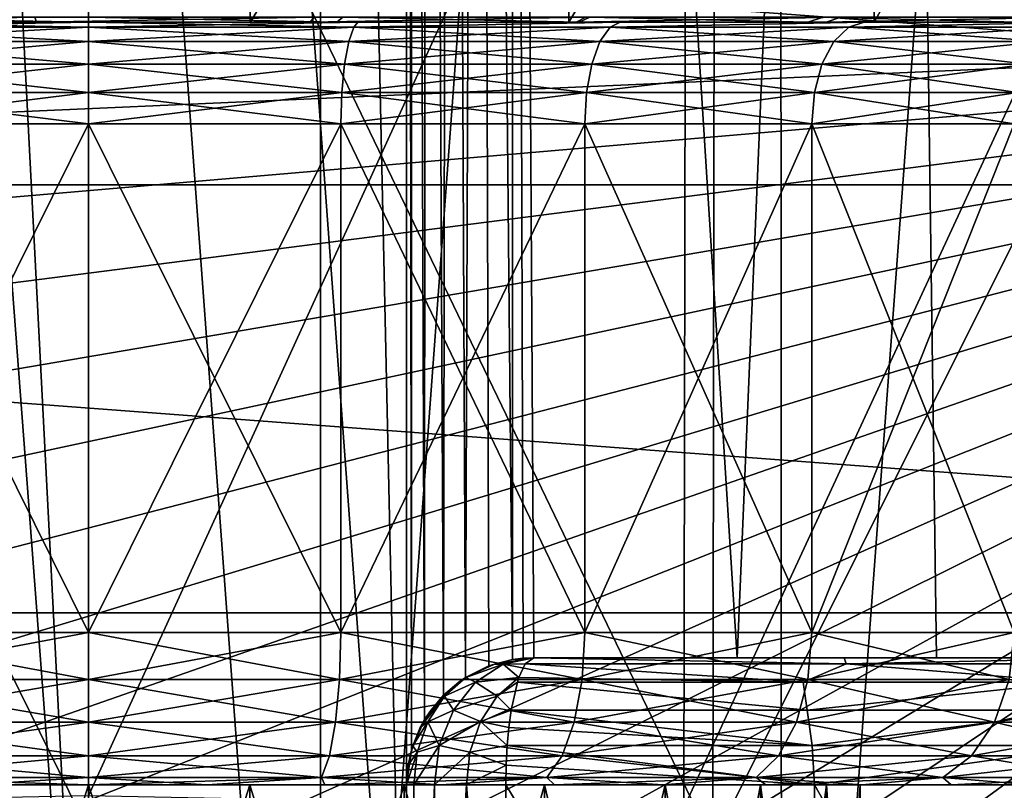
# Model space of a CAD drawing. Header units: metres. Extents: x -109 to 109, y -63 to 140.
# Tile 191 of 480: x -0.27 to 3.6, y -26.02 to -22.99. Entities that reach past the tile are written whole.
import ezdxf

# ---------------------------------------------------------------- set-up
doc = ezdxf.new("R2010")
doc.units = ezdxf.units.M
doc.layers.add('solid_502308_SW0001', color=7, linetype='CONTINUOUS')

msp = doc.modelspace()

# ---------------------------------------------------------------- linework, layer by layer
at = {"layer": 'solid_502308_SW0001'}
for points in [[(0.913497, -30.31617, -15.986616), (-0.908882, -5.683489, -16.41674), (-0.913269, -30.316187, -15.98662)], [(0.913497, -30.31617, -15.986616), (0.90927, -5.683518, -16.416733), (-0.908882, -5.683489, -16.41674)], [(0.913497, -30.31617, -15.986616), (2.712836, -5.951638, -16.346155), (0.90927, -5.683518, -16.416733)], [(2.72464, -30.045698, -15.924301), (2.712836, -5.951638, -16.346155), (0.913497, -30.31617, -15.986616)], [(2.72464, -30.045698, -15.924301), (4.47329, -6.488606, -16.208912), (2.712836, -5.951638, -16.346155)], [(4.489939, -29.50491, -15.803983), (4.47329, -6.488606, -16.208912), (2.72464, -30.045698, -15.924301)], [(-0.877511, -11, 14.274777), (-1.25, -11.5, 14.240496), (0, -28, 14.307987)], [(-0.877511, -11, 14.274777), (0, -28, 14.307987), (0, -11, 14.307994)], [(1.25, -28, 14.240496), (0.877511, -11, 14.274777), (0, -11, 14.307994)], [(1.25, -28, 14.240496), (0, -11, 14.307994), (0, -28, 14.307987)], [(1.25, -11.5, 14.240496), (0.877511, -11, 14.274777), (1.25, -28, 14.240496)], [(-1.25, -11.5, 14.240496), (-1.25, -28, 14.240496), (0, -28, 14.307987)], [(1.25, -11.5, 13.05314), (1.25, -28, 14.240496), (1.25, -26, 13.05314)], [(1.25, -11.5, 13.05314), (1.25, -11.5, 14.240496), (1.25, -28, 14.240496)], [(1.269027, -25.863382, 12.916589), (1.25, -11.5, 13.05314), (1.25, -26, 13.05314)], [(1.269449, -11.5, 12.915045), (1.25, -11.5, 13.05314), (1.269027, -25.863382, 12.916589)], [(1.269449, -11.5, 12.915045), (1.269027, -25.863382, 12.916589), (1.321162, -25.742905, 12.796062)], [(1.326579, -11.5, 12.787217), (1.269449, -11.5, 12.915045), (1.321162, -25.742905, 12.796062)], [(1.326579, -11.5, 12.787217), (1.321162, -25.742905, 12.796062), (1.395685, -25.647209, 12.700349)], [(1.416913, -11.5, 12.680242), (1.326579, -11.5, 12.787217), (1.395685, -25.647209, 12.700349)], [(1.416913, -11.5, 12.680242), (1.395685, -25.647209, 12.700349), (1.482122, -25.577814, 12.630946)], [(1.533365, -11.5, 12.602508), (1.416913, -11.5, 12.680242), (1.482122, -25.577814, 12.630946)], [(1.533365, -11.5, 12.602508), (1.482122, -25.577814, 12.630946), (1.573829, -25.532064, 12.585212)], [(1.533365, -11.5, 12.602508), (1.573829, -25.532064, 12.585212), (1.666667, -25.506994, 12.560133)], [(1.666667, -11.5, 12.560133), (1.533365, -11.5, 12.602508), (1.666667, -25.506994, 12.560133)], [(1.708164, -25.501753, 12.553029), (1.666667, -11.5, 12.560133), (1.666667, -25.506994, 12.560133)], [(2.550195, -25.5, 12.369358), (3.140136, -11.5, 12.194185), (1.666667, -11.5, 12.560133)], [(1.75, -25.5, 12.545684), (1.666667, -11.5, 12.560133), (1.708164, -25.501753, 12.553029)], [(2.550195, -25.5, 12.369358), (1.666667, -11.5, 12.560133), (1.75, -25.5, 12.545684)], [(3.332989, -25.5, 12.12821), (3.140136, -11.5, 12.194185), (2.550195, -25.5, 12.369358)], [(4.093741, -25.5, 11.82365), (4.541224, -11.5, 11.609393), (3.140136, -11.5, 12.194185)], [(4.093741, -25.5, 11.82365), (3.140136, -11.5, 12.194185), (3.332989, -25.5, 12.12821)], [(-2.340444, -26.089899, 14.841404), (-2.349062, -20.890835, 14.841285), (0, -20.852825, 14.9)], [(0, -26.042328, 14.9), (-2.340444, -26.089899, 14.841404), (0, -20.852825, 14.9)], [(0, -26.042328, 14.9), (0, -20.852825, 14.9), (2.349062, -20.890835, 14.841285)], [(2.340444, -26.089899, 14.841404), (0, -26.042328, 14.9), (2.349062, -20.890835, 14.841285)], [(2.340444, -26.089899, 14.841404), (2.349062, -20.890835, 14.841285), (4.694423, -21.004921, 14.665416)], [(-0.634888, -23, -4.949906), (-0.634888, -21, -4.949906), (0.634888, -21, -4.949906)], [(-0.634888, -23, -4.949906), (0.634888, -21, -4.949906), (0.634888, -23, -4.949906)], [(0.634888, -23, -4.949906), (0.634888, -21, -4.949906), (1.88746, -21, -4.740541)], [(0.634888, -23, -4.949906), (1.88746, -21, -4.740541), (1.88746, -23, -4.740541)], [(1.88746, -23, -4.740541), (1.88746, -21, -4.740541), (3.088161, -21, -4.32759)], [(1.88746, -23, -4.740541), (3.088161, -21, -4.32759), (3.088161, -23, -4.32759)], [(4.67771, -26.232668, 14.665833), (2.340444, -26.089899, 14.841404), (4.694423, -21.004921, 14.665416)], [(3.088161, -23, -4.32759), (3.088161, -21, -4.32759), (4.204094, -21, -3.722568)], [(3.088161, -23, -4.32759), (4.204094, -21, -3.722568), (4.204094, -23, -3.722568)], [(0, -26.182215, 16.700001), (0, -21.133303, 16.700001), (-2.462407, -21.172741, 16.6378)], [(2.453991, -26.231136, 16.637909), (2.462407, -21.172741, 16.6378), (0, -21.133303, 16.700001)], [(0, -26.182215, 16.700001), (2.453991, -26.231136, 16.637909), (0, -21.133303, 16.700001)], [(-2.453991, -26.231136, 16.637909), (0, -26.182215, 16.700001), (-2.462407, -21.172741, 16.6378)], [(2.453991, -26.231136, 16.637909), (4.92065, -21.291054, 16.451567), (2.462407, -21.172741, 16.6378)], [(2.453991, -26.231136, 16.637909), (4.904308, -26.377903, 16.451956), (4.92065, -21.291054, 16.451567)], [(11.712649, -23.640354, -27.35), (-11.712649, -23.640354, -27.35), (-12.422418, -21.831844, -27.35)], [(12.422418, -21.831844, -27.35), (11.712649, -23.640354, -27.35), (-12.422418, -21.831844, -27.35)], [(-1.273364, -23, 8.46095), (-1.301265, -22.980423, 8.581373), (-0.210805, -22.980423, 8.719917)], [(-0.204534, -23, 8.596444), (-1.273364, -23, 8.46095), (-0.210805, -22.980423, 8.719917)], [(0, -23, -3.2), (0, -22.980423, -3.323607), (-1.094641, -22.980423, -3.22331)], [(-1.064379, -23, -3.103191), (0, -23, -3.2), (-1.094641, -22.980423, -3.22331)], [(-0.204534, -23, 8.596444), (-0.210805, -22.980423, 8.719917), (0.886675, -22.980423, 8.65799)], [(0.870904, -23, 8.535352), (-0.204534, -23, 8.596444), (0.886675, -22.980423, 8.65799)], [(0.975557, -23, -3.118776), (0, -22.980423, -3.323607), (0, -23, -3.2)], [(0.975557, -23, -3.118776), (0.99911, -22.980423, -3.24017), (0, -22.980423, -3.323607)], [(0.870904, -23, 8.535352), (0.886675, -22.980423, 8.65799), (1.954628, -22.980423, 8.397655)], [(1.917315, -23, 8.279766), (0.870904, -23, 8.535352), (1.954628, -22.980423, 8.397655)], [(0.975557, -23, -3.118776), (1.928691, -23, -2.875842), (0.99911, -22.980423, -3.24017)], [(1.928691, -23, -2.875842), (1.970541, -22.980423, -2.992171), (0.99911, -22.980423, -3.24017)], [(1.917315, -23, 8.279766), (1.954628, -22.980423, 8.397655), (2.957489, -22.980423, 7.94758)], [(2.900006, -23, 7.838089), (1.917315, -23, 8.279766), (2.957489, -22.980423, 7.94758)], [(1.928691, -23, -2.875842), (2.827529, -23, -2.478322), (1.970541, -22.980423, -2.992171)], [(2.827529, -23, -2.478322), (2.887381, -22.980423, -2.58648), (1.970541, -22.980423, -2.992171)], [(2.827529, -23, -2.478322), (3.648358, -23, -1.936748), (2.887381, -22.980423, -2.58648)], [(3.648358, -23, -1.936748), (3.724232, -22.980423, -2.034336), (2.887381, -22.980423, -2.58648)], [(2.900006, -23, 7.838089), (2.957489, -22.980423, 7.94758), (3.861863, -22.980423, 7.322754)], [(3.78598, -23, 7.225069), (2.900006, -23, 7.838089), (3.861863, -22.980423, 7.322754)], [(0.634888, -23, -4.949906), (7.699325, -23, -5.032798), (-7.699325, -23, -5.032798)], [(-7.313793, -23.663118, -5.032798), (-7.699325, -23, -5.032798), (7.699325, -23, -5.032798)], [(-0.634888, -23, -4.949906), (0.634888, -23, -4.949906), (-7.699325, -23, -5.032798)], [(-7.313793, -23.663118, -5.032798), (7.699325, -23, -5.032798), (-6.819819, -24.249203, -5.032798)], [(-6.819819, -24.249203, -5.032798), (7.699325, -23, -5.032798), (-6.278761, -24.792599, -5.032798)], [(-6.278761, -24.792599, -5.032798), (7.699325, -23, -5.032798), (-5.69488, -25.289087, -5.032798)], [(-5.69488, -25.289087, -5.032798), (7.699325, -23, -5.032798), (-5.07163, -25.735672, -5.032798)], [(-5.07163, -25.735672, -5.032798), (7.699325, -23, -5.032798), (-4.413719, -26.129055, -5.032798)], [(-4.413719, -26.129055, -5.032798), (7.699325, -23, -5.032798), (-3.725477, -26.466574, -5.032798)], [(-3.725477, -26.466574, -5.032798), (7.699325, -23, -5.032798), (-3.011492, -26.746048, -5.032798)], [(-3.011492, -26.746048, -5.032798), (7.699325, -23, -5.032798), (-2.277098, -26.965326, -5.032798)], [(-2.277098, -26.965326, -5.032798), (7.699325, -23, -5.032798), (-1.526686, -27.12314, -5.032798)], [(-1.526686, -27.12314, -5.032798), (7.699325, -23, -5.032798), (-0.766115, -27.218218, -5.032798)], [(-0.204534, -23, 8.596444), (-1.058475, -23, 8.402594), (-1.273364, -23, 8.46095)], [(-1.064379, -23, -3.103191), (-1.058485, -23, -3.002592), (0, -23, -3.1)], [(-1.064379, -23, -3.103191), (0, -23, -3.1), (0, -23, -3.2)], [(-1.058485, -23, -3.002592), (-1.0431, -23.019461, -2.880094), (0, -23.019461, -2.976752)], [(0, -23, -3.1), (-1.058485, -23, -3.002592), (0, -23.019461, -2.976752)], [(-1.058475, -23, 8.402594), (0, -23, 8.5), (-1.0431, -23.019461, 8.280094)], [(-0.204534, -23, 8.596444), (0, -23, 8.5), (-1.058475, -23, 8.402594)], [(0, -23, 8.5), (0, -23.019461, 8.376752), (-1.0431, -23.019461, 8.280094)], [(-1.0431, -23.019461, 8.280094), (0, -23.019461, 8.376752), (-1.022582, -23.076246, 8.170333)], [(-1.0431, -23.019461, -2.880094), (-1.022582, -23.076246, -2.770333), (0, -23.076246, -2.865089)], [(0, -23.019461, -2.976752), (-1.0431, -23.019461, -2.880094), (0, -23.076246, -2.865089)], [(0, -23.019461, 8.376752), (0, -23.076246, 8.265089), (-1.022582, -23.076246, 8.170333)], [(-0.766115, -27.218218, -5.032798), (7.699325, -23, -5.032798), (0, -27.25, -5.032798)], [(0.870904, -23, 8.535352), (0, -23, 8.5), (-0.204534, -23, 8.596444)], [(0.766115, -27.218218, -5.032798), (0, -27.25, -5.032798), (7.699325, -23, -5.032798)], [(1.058485, -23, 8.402593), (0, -23.019461, 8.376752), (0, -23, 8.5)], [(1.058485, -23, 8.402593), (1.0431, -23.019461, 8.280094), (0, -23.019461, 8.376752)], [(1.0431, -23.019461, -2.880094), (0, -23, -3.1), (0, -23.019461, -2.976752)], [(0.870904, -23, 8.535352), (1.058485, -23, 8.402593), (0, -23, 8.5)], [(1.058475, -23, -3.002594), (0, -23, -3.1), (1.0431, -23.019461, -2.880094)], [(0, -23, -3.2), (0, -23, -3.1), (1.058475, -23, -3.002594)], [(0.975557, -23, -3.118776), (0, -23, -3.2), (1.058475, -23, -3.002594)], [(1.0431, -23.019461, 8.280094), (0, -23.076246, 8.265089), (0, -23.019461, 8.376752)], [(1.0431, -23.019461, 8.280094), (1.022582, -23.076246, 8.170333), (0, -23.076246, 8.265089)], [(1.022582, -23.076246, -2.770333), (0, -23.019461, -2.976752), (0, -23.076246, -2.865089)], [(1.0431, -23.019461, -2.880094), (0, -23.019461, -2.976752), (1.022582, -23.076246, -2.770333)], [(0.634888, -23, -4.949906), (1.88746, -23, -4.740541), (7.699325, -23, -5.032798)], [(1.526686, -27.12314, -5.032798), (0.766115, -27.218218, -5.032798), (7.699325, -23, -5.032798)], [(1.917315, -23, 8.279766), (1.058485, -23, 8.402593), (0.870904, -23, 8.535352)], [(0.975557, -23, -3.118776), (1.058475, -23, -3.002594), (1.928691, -23, -2.875842)], [(1.0431, -23.019461, -2.880094), (1.022582, -23.076246, -2.770333), (2.010342, -23.076246, -2.489291)], [(2.050679, -23.019461, 7.993413), (2.010342, -23.076246, 7.889291), (1.022582, -23.076246, 8.170333)], [(1.0431, -23.019461, 8.280094), (2.050679, -23.019461, 7.993413), (1.022582, -23.076246, 8.170333)], [(2.089462, -23, -2.71053), (1.0431, -23.019461, -2.880094), (2.050679, -23.019461, -2.593413)], [(2.089462, -23, -2.71053), (1.058475, -23, -3.002594), (1.0431, -23.019461, -2.880094)], [(2.089468, -23, 8.110527), (2.050679, -23.019461, 7.993413), (1.0431, -23.019461, 8.280094)], [(1.058485, -23, 8.402593), (2.089468, -23, 8.110527), (1.0431, -23.019461, 8.280094)], [(2.050679, -23.019461, -2.593413), (1.0431, -23.019461, -2.880094), (2.010342, -23.076246, -2.489291)], [(1.928691, -23, -2.875842), (1.058475, -23, -3.002594), (2.089462, -23, -2.71053)], [(1.917315, -23, 8.279766), (2.089468, -23, 8.110527), (1.058485, -23, 8.402593)], [(2.277098, -26.965326, -5.032798), (1.526686, -27.12314, -5.032798), (7.699325, -23, -5.032798)], [(1.88746, -23, -4.740541), (3.088161, -23, -4.32759), (7.699325, -23, -5.032798)], [(2.900006, -23, 7.838089), (2.089468, -23, 8.110527), (1.917315, -23, 8.279766)], [(1.928691, -23, -2.875842), (2.089462, -23, -2.71053), (2.827529, -23, -2.478322)], [(2.050679, -23.019461, -2.593413), (2.010342, -23.076246, -2.489291), (2.929642, -23.076246, -2.031534)], [(2.988425, -23.019461, 7.526472), (2.929642, -23.076246, 7.431534), (2.010342, -23.076246, 7.889291)], [(2.050679, -23.019461, 7.993413), (2.988425, -23.019461, 7.526472), (2.010342, -23.076246, 7.889291)], [(3.048656, -23, -2.234125), (2.050679, -23.019461, -2.593413), (2.988425, -23.019461, -2.126472)], [(3.048656, -23, -2.234125), (2.089462, -23, -2.71053), (2.050679, -23.019461, -2.593413)], [(3.04866, -23, 7.634123), (2.988425, -23.019461, 7.526472), (2.050679, -23.019461, 7.993413)], [(2.089468, -23, 8.110527), (3.04866, -23, 7.634123), (2.050679, -23.019461, 7.993413)], [(2.988425, -23.019461, -2.126472), (2.050679, -23.019461, -2.593413), (2.929642, -23.076246, -2.031534)], [(2.827529, -23, -2.478322), (2.089462, -23, -2.71053), (3.048656, -23, -2.234125)], [(2.900006, -23, 7.838089), (3.04866, -23, 7.634123), (2.089468, -23, 8.110527)], [(3.011492, -26.746048, -5.032798), (2.277098, -26.965326, -5.032798), (7.699325, -23, -5.032798)], [(2.827529, -23, -2.478322), (3.048656, -23, -2.234125), (3.648358, -23, -1.936748)], [(3.78598, -23, 7.225069), (3.04866, -23, 7.634123), (2.900006, -23, 7.838089)], [(2.988425, -23.019461, -2.126472), (2.929642, -23.076246, -2.031534), (3.749177, -23.076246, -1.412651)], [(3.824403, -23.019461, 6.89517), (3.749177, -23.076246, 6.812651), (2.929642, -23.076246, 7.431534)], [(2.988425, -23.019461, 7.526472), (3.824403, -23.019461, 6.89517), (2.929642, -23.076246, 7.431534)], [(3.904075, -23, -1.589311), (2.988425, -23.019461, -2.126472), (3.824403, -23.019461, -1.49517)], [(3.904075, -23, -1.589311), (3.048656, -23, -2.234125), (2.988425, -23.019461, -2.126472)], [(3.904079, -23, 6.989307), (3.824403, -23.019461, 6.89517), (2.988425, -23.019461, 7.526472)], [(3.04866, -23, 7.634123), (3.904079, -23, 6.989307), (2.988425, -23.019461, 7.526472)], [(3.824403, -23.019461, -1.49517), (2.988425, -23.019461, -2.126472), (3.749177, -23.076246, -1.412651)], [(3.725477, -26.466574, -5.032798), (3.011492, -26.746048, -5.032798), (7.699325, -23, -5.032798)], [(3.648358, -23, -1.936748), (3.048656, -23, -2.234125), (3.904075, -23, -1.589311)], [(3.78598, -23, 7.225069), (3.904079, -23, 6.989307), (3.04866, -23, 7.634123)], [(3.088161, -23, -4.32759), (4.204094, -23, -3.722568), (7.699325, -23, -5.032798)], [(-1.022582, -23.076246, 8.170333), (0, -23.076246, 8.265089), (-1.006298, -23.164783, 8.08322)], [(-1.022582, -23.076246, -2.770333), (-1.006298, -23.164783, -2.68322), (0, -23.164783, -2.776467)], [(0, -23.076246, -2.865089), (-1.022582, -23.076246, -2.770333), (0, -23.164783, -2.776467)], [(0, -23.076246, 8.265089), (0, -23.164783, 8.176467), (-1.006298, -23.164783, 8.08322)], [(1.022582, -23.076246, 8.170333), (0, -23.164783, 8.176467), (0, -23.076246, 8.265089)], [(1.022582, -23.076246, 8.170333), (1.006298, -23.164783, 8.08322), (0, -23.164783, 8.176467)], [(1.006298, -23.164783, -2.68322), (0, -23.076246, -2.865089), (0, -23.164783, -2.776467)], [(1.022582, -23.076246, -2.770333), (0, -23.076246, -2.865089), (1.006298, -23.164783, -2.68322)], [(1.022582, -23.076246, -2.770333), (1.006298, -23.164783, -2.68322), (1.978328, -23.164783, -2.406653)], [(2.010342, -23.076246, 7.889291), (1.978328, -23.164783, 7.806653), (1.006298, -23.164783, 8.08322)], [(1.022582, -23.076246, 8.170333), (2.010342, -23.076246, 7.889291), (1.006298, -23.164783, 8.08322)], [(2.010342, -23.076246, -2.489291), (1.022582, -23.076246, -2.770333), (1.978328, -23.164783, -2.406653)], [(2.010342, -23.076246, -2.489291), (1.978328, -23.164783, -2.406653), (2.882988, -23.164783, -1.956186)], [(2.929642, -23.076246, 7.431534), (2.882988, -23.164783, 7.356186), (1.978328, -23.164783, 7.806653)], [(2.010342, -23.076246, 7.889291), (2.929642, -23.076246, 7.431534), (1.978328, -23.164783, 7.806653)], [(2.929642, -23.076246, -2.031534), (2.010342, -23.076246, -2.489291), (2.882988, -23.164783, -1.956186)], [(2.929642, -23.076246, -2.031534), (2.882988, -23.164783, -1.956186), (3.689472, -23.164783, -1.347158)], [(3.749177, -23.076246, 6.812651), (3.689472, -23.164783, 6.747158), (2.882988, -23.164783, 7.356186)], [(2.929642, -23.076246, 7.431534), (3.749177, -23.076246, 6.812651), (2.882988, -23.164783, 7.356186)], [(3.749177, -23.076246, -1.412651), (2.929642, -23.076246, -2.031534), (3.689472, -23.164783, -1.347158)], [(-1.006298, -23.164783, 8.08322), (0, -23.164783, 8.176467), (-0.995845, -23.276394, 8.027299)], [(-1.006298, -23.164783, -2.68322), (-0.995845, -23.276394, -2.627299), (0, -23.276394, -2.719577)], [(0, -23.164783, -2.776467), (-1.006298, -23.164783, -2.68322), (0, -23.276394, -2.719577)], [(0, -23.164783, 8.176467), (0, -23.276394, 8.119577), (-0.995845, -23.276394, 8.027299)], [(1.006298, -23.164783, 8.08322), (0, -23.276394, 8.119577), (0, -23.164783, 8.176467)], [(1.006298, -23.164783, 8.08322), (0.995845, -23.276394, 8.027299), (0, -23.276394, 8.119577)], [(0.995845, -23.276394, -2.627299), (0, -23.164783, -2.776467), (0, -23.276394, -2.719577)], [(1.006298, -23.164783, -2.68322), (0, -23.164783, -2.776467), (0.995845, -23.276394, -2.627299)], [(1.006298, -23.164783, -2.68322), (0.995845, -23.276394, -2.627299), (1.957777, -23.276394, -2.353606)], [(1.978328, -23.164783, 7.806653), (1.957777, -23.276394, 7.753605), (0.995845, -23.276394, 8.027299)], [(1.006298, -23.164783, 8.08322), (1.978328, -23.164783, 7.806653), (0.995845, -23.276394, 8.027299)], [(1.978328, -23.164783, -2.406653), (1.006298, -23.164783, -2.68322), (1.957777, -23.276394, -2.353606)], [(1.978328, -23.164783, -2.406653), (1.957777, -23.276394, -2.353606), (2.85304, -23.276394, -1.907818)], [(2.882988, -23.164783, 7.356186), (2.85304, -23.276394, 7.307817), (1.957777, -23.276394, 7.753605)], [(1.978328, -23.164783, 7.806653), (2.882988, -23.164783, 7.356186), (1.957777, -23.276394, 7.753605)], [(2.882988, -23.164783, -1.956186), (1.978328, -23.164783, -2.406653), (2.85304, -23.276394, -1.907818)], [(2.882988, -23.164783, -1.956186), (2.85304, -23.276394, -1.907818), (3.651146, -23.276394, -1.305116)], [(3.689472, -23.164783, 6.747158), (3.651146, -23.276394, 6.705116), (2.85304, -23.276394, 7.307817)], [(2.882988, -23.164783, 7.356186), (3.689472, -23.164783, 6.747158), (2.85304, -23.276394, 7.307817)], [(3.689472, -23.164783, -1.347158), (2.882988, -23.164783, -1.956186), (3.651146, -23.276394, -1.305116)], [(-0.995845, -23.276394, -2.627299), (-0.992248, -23.4, -2.608055), (0, -23.4, -2.7)], [(0, -23.276394, -2.719577), (-0.995845, -23.276394, -2.627299), (0, -23.4, -2.7)], [(-0.995845, -23.276394, 8.027299), (0, -23.276394, 8.119577), (-0.992248, -23.4, 8.008055)], [(0, -23.276394, 8.119577), (0, -23.4, 8.1), (-0.992248, -23.4, 8.008055)], [(0, -23.276394, -2.719577), (0, -23.4, -2.7), (0.992248, -23.4, -2.608055)], [(0.995845, -23.276394, 8.027299), (0.992248, -23.4, 8.008055), (0, -23.4, 8.1)], [(0.995845, -23.276394, 8.027299), (0, -23.4, 8.1), (0, -23.276394, 8.119577)], [(0.995845, -23.276394, -2.627299), (0, -23.276394, -2.719577), (0.992248, -23.4, -2.608055)], [(0.995845, -23.276394, -2.627299), (0.992248, -23.4, -2.608055), (1.950707, -23.4, -2.335349)], [(1.957777, -23.276394, 7.753605), (1.950707, -23.4, 7.735349), (0.992248, -23.4, 8.008055)], [(0.995845, -23.276394, 8.027299), (1.957777, -23.276394, 7.753605), (0.992248, -23.4, 8.008055)], [(1.957777, -23.276394, -2.353606), (0.995845, -23.276394, -2.627299), (1.950707, -23.4, -2.335349)], [(1.957777, -23.276394, -2.353606), (1.950707, -23.4, -2.335349), (2.842735, -23.4, -1.891172)], [(2.85304, -23.276394, 7.307817), (2.842735, -23.4, 7.291172), (1.950707, -23.4, 7.735349)], [(1.957777, -23.276394, 7.753605), (2.85304, -23.276394, 7.307817), (1.950707, -23.4, 7.735349)], [(2.85304, -23.276394, -1.907818), (1.957777, -23.276394, -2.353606), (2.842735, -23.4, -1.891172)], [(2.85304, -23.276394, -1.907818), (2.842735, -23.4, -1.891172), (3.637957, -23.4, -1.290648)], [(3.651146, -23.276394, 6.705116), (3.637957, -23.4, 6.690648), (2.842735, -23.4, 7.291172)], [(2.85304, -23.276394, 7.307817), (3.651146, -23.276394, 6.705116), (2.842735, -23.4, 7.291172)], [(3.651146, -23.276394, -1.305116), (2.85304, -23.276394, -1.907818), (3.637957, -23.4, -1.290648)], [(-0.992248, -23.4, -2.608055), (0, -25.4, -2.7), (0, -23.4, -2.7)], [(-0.992248, -23.4, -2.608055), (-0.992247, -25.4, -2.608055), (0, -25.4, -2.7)], [(-0.992248, -23.4, 8.008055), (0, -23.4, 8.1), (-0.992247, -25.4, 8.008055)], [(0, -23.4, 8.1), (0, -25.4, 8.1), (-0.992247, -25.4, 8.008055)], [(0.992247, -25.4, -2.608055), (0, -23.4, -2.7), (0, -25.4, -2.7)], [(0.992248, -23.4, -2.608055), (0, -23.4, -2.7), (0.992247, -25.4, -2.608055)], [(0.992248, -23.4, 8.008055), (0, -25.4, 8.1), (0, -23.4, 8.1)], [(0.992248, -23.4, 8.008055), (0.992247, -25.4, 8.008055), (0, -25.4, 8.1)], [(1.950707, -23.4, 7.735349), (1.950705, -25.4, 7.73535), (0.992247, -25.4, 8.008055)], [(0.992248, -23.4, 8.008055), (1.950707, -23.4, 7.735349), (0.992247, -25.4, 8.008055)], [(0.992248, -23.4, -2.608055), (0.992247, -25.4, -2.608055), (1.950705, -25.4, -2.33535)], [(1.950707, -23.4, -2.335349), (0.992248, -23.4, -2.608055), (1.950705, -25.4, -2.33535)], [(2.842735, -23.4, 7.291172), (2.842734, -25.4, 7.291173), (1.950705, -25.4, 7.73535)], [(1.950707, -23.4, 7.735349), (2.842735, -23.4, 7.291172), (1.950705, -25.4, 7.73535)], [(1.950707, -23.4, -2.335349), (1.950705, -25.4, -2.33535), (2.842734, -25.4, -1.891173)], [(2.842735, -23.4, -1.891172), (1.950707, -23.4, -2.335349), (2.842734, -25.4, -1.891173)], [(3.637957, -23.4, 6.690648), (3.637956, -25.4, 6.690648), (2.842734, -25.4, 7.291173)], [(2.842735, -23.4, 7.291172), (3.637957, -23.4, 6.690648), (2.842734, -25.4, 7.291173)], [(2.842735, -23.4, -1.891172), (2.842734, -25.4, -1.891173), (3.637956, -25.4, -1.290648)], [(3.637957, -23.4, -1.290648), (2.842735, -23.4, -1.891172), (3.637956, -25.4, -1.290648)], [(10.741099, -25.323168, -27.35), (-10.741099, -25.323168, -27.35), (-11.712649, -23.640354, -27.35)], [(11.712649, -23.640354, -27.35), (10.741099, -25.323168, -27.35), (-11.712649, -23.640354, -27.35)], [(9.529625, -26.842293, -27.35), (-9.529625, -26.842293, -27.35), (-10.741099, -25.323168, -27.35)], [(10.741099, -25.323168, -27.35), (9.529625, -26.842293, -27.35), (-10.741099, -25.323168, -27.35)], [(0, -25.585411, -2.670634), (0, -25.4, -2.7), (-0.992247, -25.4, -2.608055)], [(0, -25.585411, -2.670634), (-0.992247, -25.4, -2.608055), (-0.986851, -25.585411, -2.579189)], [(-0.986851, -25.585411, 7.979188), (-0.992247, -25.4, 8.008055), (0, -25.4, 8.1)], [(-0.986851, -25.585411, 7.979188), (0, -25.4, 8.1), (0, -25.585411, 8.070634)], [(0.986851, -25.585411, -2.579189), (0.992247, -25.4, -2.608055), (0, -25.4, -2.7)], [(0.986851, -25.585411, -2.579189), (0, -25.4, -2.7), (0, -25.585411, -2.670634)], [(0, -25.585411, 8.070634), (0, -25.4, 8.1), (0.992247, -25.4, 8.008055)], [(0.986851, -25.585411, 7.979188), (0, -25.585411, 8.070634), (0.992247, -25.4, 8.008055)], [(0.986851, -25.585411, 7.979188), (0.992247, -25.4, 8.008055), (1.950705, -25.4, 7.73535)], [(0.986851, -25.585411, 7.979188), (1.950705, -25.4, 7.73535), (1.940097, -25.585411, 7.707967)], [(1.940097, -25.585411, -2.307967), (0.992247, -25.4, -2.608055), (0.986851, -25.585411, -2.579189)], [(1.940097, -25.585411, -2.307967), (1.950705, -25.4, -2.33535), (0.992247, -25.4, -2.608055)], [(1.940097, -25.585411, 7.707967), (1.950705, -25.4, 7.73535), (2.842734, -25.4, 7.291173)], [(1.940097, -25.585411, 7.707967), (2.842734, -25.4, 7.291173), (2.827274, -25.585411, 7.266205)], [(2.827274, -25.585411, -1.866205), (1.950705, -25.4, -2.33535), (1.940097, -25.585411, -2.307967)], [(2.827274, -25.585411, -1.866205), (2.842734, -25.4, -1.891173), (1.950705, -25.4, -2.33535)], [(2.827274, -25.585411, 7.266205), (2.842734, -25.4, 7.291173), (3.637956, -25.4, 6.690648)], [(2.827274, -25.585411, 7.266205), (3.637956, -25.4, 6.690648), (3.618173, -25.585411, 6.668946)], [(3.618173, -25.585411, -1.268946), (2.842734, -25.4, -1.891173), (2.827274, -25.585411, -1.866205)], [(3.618173, -25.585411, -1.268946), (3.637956, -25.4, -1.290648), (2.842734, -25.4, -1.891173)], [(1.595219, -25.524561, 10.506248), (1.75, -25.5, 10.506248), (1.666667, -25.506994, 12.560133)], [(1.629153, -25.524525, 10.409709), (1.75, -25.5, 10.506248), (1.595219, -25.524561, 10.506248)], [(1.716299, -25.524326, 10.355919), (1.75, -25.5, 10.506248), (1.629153, -25.524525, 10.409709)], [(1.75, -25.5, 10.506248), (1.708164, -25.501753, 12.553029), (1.666667, -25.506994, 12.560133)], [(1.75, -25.5, 10.506248), (1.75, -25.5, 12.545684), (1.708164, -25.501753, 12.553029)], [(2.977488, -25.524326, 9.959018), (1.75, -25.5, 10.506248), (1.716299, -25.524326, 10.355919)], [(2.970013, -25.5, 10.128232), (1.75, -25.5, 12.545684), (1.75, -25.5, 10.506248)], [(2.550195, -25.5, 12.369358), (1.75, -25.5, 12.545684), (2.970013, -25.5, 10.128232)], [(2.970013, -25.5, 10.128232), (1.75, -25.5, 10.506248), (2.977488, -25.524326, 9.959018)], [(3.332989, -25.5, 12.12821), (2.550195, -25.5, 12.369358), (2.970013, -25.5, 10.128232)], [(4.117104, -25.5, 9.559248), (2.970013, -25.5, 10.128232), (2.977488, -25.524326, 9.959018)], [(3.332989, -25.5, 12.12821), (2.970013, -25.5, 10.128232), (4.117104, -25.5, 9.559248)], [(4.117104, -25.5, 9.559248), (2.977488, -25.524326, 9.959018), (4.154123, -25.524326, 9.355977)], [(4.093741, -25.5, 11.82365), (3.332989, -25.5, 12.12821), (4.117104, -25.5, 9.559248)], [(1.483171, -25.57715, 10.506248), (1.573829, -25.532064, 12.585212), (1.482122, -25.577814, 12.630946)], [(1.629153, -25.524525, 10.409709), (1.595219, -25.524561, 10.506248), (1.483171, -25.57715, 10.506248)], [(1.520393, -25.595568, 10.322631), (1.629153, -25.524525, 10.409709), (1.483171, -25.57715, 10.506248)], [(1.483171, -25.57715, 10.506248), (1.595219, -25.524561, 10.506248), (1.573829, -25.532064, 12.585212)], [(1.691739, -25.576839, 10.246363), (1.629153, -25.524525, 10.409709), (1.520393, -25.595568, 10.322631)], [(1.595219, -25.524561, 10.506248), (1.666667, -25.506994, 12.560133), (1.573829, -25.532064, 12.585212)], [(1.691739, -25.576839, 10.246363), (1.716299, -25.524326, 10.355919), (1.629153, -25.524525, 10.409709)], [(2.809124, -25.595306, 9.876129), (1.716299, -25.524326, 10.355919), (1.691739, -25.576839, 10.246363)], [(2.809124, -25.595306, 9.876129), (2.977488, -25.524326, 9.959018), (1.716299, -25.524326, 10.355919)], [(2.809124, -25.595306, 9.876129), (3.867207, -25.595306, 9.365788), (2.977488, -25.524326, 9.959018)], [(3.867207, -25.595306, 9.365788), (4.154123, -25.524326, 9.355977), (2.977488, -25.524326, 9.959018)], [(1.455643, -25.595829, 10.506248), (1.482122, -25.577814, 12.630946), (1.395685, -25.647209, 12.700349)], [(1.398597, -25.651028, 10.43744), (1.483171, -25.57715, 10.506248), (1.455643, -25.595829, 10.506248)], [(1.520393, -25.595568, 10.322631), (1.483171, -25.57715, 10.506248), (1.398597, -25.651028, 10.43744)], [(1.455643, -25.595829, 10.506248), (1.483171, -25.57715, 10.506248), (1.482122, -25.577814, 12.630946)], [(1.605936, -25.650707, 10.178771), (1.691739, -25.576839, 10.246363), (1.520393, -25.595568, 10.322631)], [(1.685766, -25.595306, 10.21972), (1.691739, -25.576839, 10.246363), (1.605936, -25.650707, 10.178771)], [(2.809124, -25.595306, 9.876129), (1.691739, -25.576839, 10.246363), (1.685766, -25.595306, 10.21972)], [(-0.986851, -25.585411, 7.979188), (0, -25.585411, 8.070634), (-0.971171, -25.752823, 7.895307)], [(-0.986851, -25.585411, -2.579189), (-0.971171, -25.752823, -2.495307), (0, -25.752823, -2.585299)], [(0, -25.585411, -2.670634), (-0.986851, -25.585411, -2.579189), (0, -25.752823, -2.585299)], [(0, -25.585411, 8.070634), (0, -25.752823, 7.9853), (-0.971171, -25.752823, 7.895307)], [(0.986851, -25.585411, 7.979188), (0, -25.752823, 7.9853), (0, -25.585411, 8.070634)], [(0.986851, -25.585411, 7.979188), (0.971171, -25.752823, 7.895307), (0, -25.752823, 7.9853)], [(0.971171, -25.752823, -2.495307), (0, -25.585411, -2.670634), (0, -25.752823, -2.585299)], [(0.986851, -25.585411, -2.579189), (0, -25.585411, -2.670634), (0.971171, -25.752823, -2.495307)], [(0.986851, -25.585411, -2.579189), (0.971171, -25.752823, -2.495307), (1.90927, -25.752823, -2.228395)], [(1.940097, -25.585411, 7.707967), (1.90927, -25.752823, 7.628395), (0.971171, -25.752823, 7.895307)], [(0.986851, -25.585411, 7.979188), (1.940097, -25.585411, 7.707967), (0.971171, -25.752823, 7.895307)], [(1.940097, -25.585411, -2.307967), (0.986851, -25.585411, -2.579189), (1.90927, -25.752823, -2.228395)], [(1.345024, -25.706753, 10.506248), (1.455643, -25.595829, 10.506248), (1.395685, -25.647209, 12.700349)], [(1.398597, -25.651028, 10.43744), (1.455643, -25.595829, 10.506248), (1.345024, -25.706753, 10.506248)], [(1.434086, -25.706177, 10.25353), (1.520393, -25.595568, 10.322631), (1.398597, -25.651028, 10.43744)], [(1.605936, -25.650707, 10.178771), (1.520393, -25.595568, 10.322631), (1.434086, -25.706177, 10.25353)], [(1.661534, -25.70598, 10.111627), (1.685766, -25.595306, 10.21972), (1.605936, -25.650707, 10.178771)], [(2.824811, -25.70598, 9.750769), (1.685766, -25.595306, 10.21972), (1.661534, -25.70598, 10.111627)], [(2.824811, -25.70598, 9.750769), (2.809124, -25.595306, 9.876129), (1.685766, -25.595306, 10.21972)], [(1.940097, -25.585411, -2.307967), (1.90927, -25.752823, -2.228395), (2.782351, -25.752823, -1.793652)], [(2.827274, -25.585411, 7.266205), (2.782351, -25.752823, 7.193652), (1.90927, -25.752823, 7.628395)], [(1.940097, -25.585411, 7.707967), (2.827274, -25.585411, 7.266205), (1.90927, -25.752823, 7.628395)], [(2.827274, -25.585411, -1.866205), (1.940097, -25.585411, -2.307967), (2.782351, -25.752823, -1.793652)], [(2.827274, -25.585411, -1.866205), (2.782351, -25.752823, -1.793652), (3.560683, -25.752823, -1.205883)], [(3.618173, -25.585411, 6.668946), (3.560683, -25.752823, 6.605884), (2.782351, -25.752823, 7.193652)], [(2.827274, -25.585411, 7.266205), (3.618173, -25.585411, 6.668946), (2.782351, -25.752823, 7.193652)], [(2.824811, -25.70598, 9.750769), (3.867207, -25.595306, 9.365788), (2.809124, -25.595306, 9.876129)], [(2.824811, -25.70598, 9.750769), (3.915454, -25.70598, 9.208618), (3.867207, -25.595306, 9.365788)], [(3.618173, -25.585411, -1.268946), (2.827274, -25.585411, -1.866205), (3.560683, -25.752823, -1.205883)], [(3.618173, -25.585411, -1.268946), (3.560683, -25.752823, -1.205883), (4.21776, -25.752823, -0.485104)], [(4.285858, -25.585411, 5.93653), (4.21776, -25.752823, 5.885105), (3.560683, -25.752823, 6.605884)], [(3.618173, -25.585411, 6.668946), (4.285858, -25.585411, 5.93653), (3.560683, -25.752823, 6.605884)], [(1.398597, -25.651028, 10.43744), (1.345024, -25.706753, 10.506248), (1.304044, -25.773895, 10.506248)], [(1.333421, -25.751358, 10.385257), (1.398597, -25.651028, 10.43744), (1.304044, -25.773895, 10.506248)], [(1.345024, -25.706753, 10.506248), (1.395685, -25.647209, 12.700349), (1.321162, -25.742905, 12.796062)], [(1.434086, -25.706177, 10.25353), (1.398597, -25.651028, 10.43744), (1.333421, -25.751358, 10.385257)], [(1.540637, -25.751099, 10.126491), (1.605936, -25.650707, 10.178771), (1.434086, -25.706177, 10.25353)], [(1.661534, -25.70598, 10.111627), (1.605936, -25.650707, 10.178771), (1.540637, -25.751099, 10.126491)], [(1.304044, -25.773895, 10.506248), (1.345024, -25.706753, 10.506248), (1.321162, -25.742905, 12.796062)], [(1.378675, -25.845533, 10.209166), (1.434086, -25.706177, 10.25353), (1.333421, -25.751358, 10.385257)], [(1.540637, -25.751099, 10.126491), (1.434086, -25.706177, 10.25353), (1.378675, -25.845533, 10.209166)], [(1.652447, -25.773895, 10.071092), (1.661534, -25.70598, 10.111627), (1.540637, -25.751099, 10.126491)], [(2.843734, -25.845491, 9.666409), (1.661534, -25.70598, 10.111627), (1.652447, -25.773895, 10.071092)], [(2.843734, -25.845491, 9.666409), (2.824811, -25.70598, 9.750769), (1.661534, -25.70598, 10.111627)], [(2.843734, -25.845491, 9.666409), (3.915454, -25.70598, 9.208618), (2.824811, -25.70598, 9.750769)], [(2.843734, -25.845491, 9.666409), (3.962338, -25.845491, 9.096683), (3.915454, -25.70598, 9.208618)], [(-0.971171, -25.752823, 7.895307), (0, -25.752823, 7.9853), (-0.946745, -25.885632, 7.764637)], [(-0.971171, -25.752823, -2.495307), (-0.946745, -25.885632, -2.364637), (0, -25.885632, -2.452366)], [(0, -25.752823, -2.585299), (-0.971171, -25.752823, -2.495307), (0, -25.885632, -2.452366)], [(0, -25.752823, 7.9853), (0, -25.885632, 7.852366), (-0.946745, -25.885632, 7.764637)], [(0.971171, -25.752823, 7.895307), (0, -25.885632, 7.852366), (0, -25.752823, 7.9853)], [(0.971171, -25.752823, 7.895307), (0.946745, -25.885632, 7.764637), (0, -25.885632, 7.852366)], [(0.946745, -25.885632, -2.364637), (0, -25.752823, -2.585299), (0, -25.885632, -2.452366)], [(0.971171, -25.752823, -2.495307), (0, -25.752823, -2.585299), (0.946745, -25.885632, -2.364637)], [(0.971171, -25.752823, -2.495307), (0.946745, -25.885632, -2.364637), (1.861249, -25.885632, -2.104438)], [(1.90927, -25.752823, 7.628395), (1.861249, -25.885632, 7.504438), (0.946745, -25.885632, 7.764637)], [(0.971171, -25.752823, 7.895307), (1.90927, -25.752823, 7.628395), (0.946745, -25.885632, 7.764637)], [(1.90927, -25.752823, -2.228395), (0.971171, -25.752823, -2.495307), (1.861249, -25.885632, -2.104438)], [(1.304044, -25.773895, 10.506248), (1.321162, -25.742905, 12.796062), (1.269027, -25.863382, 12.916589)], [(1.274174, -25.846413, 10.506248), (1.304044, -25.773895, 10.506248), (1.269027, -25.863382, 12.916589)], [(1.333421, -25.751358, 10.385257), (1.304044, -25.773895, 10.506248), (1.274174, -25.846413, 10.506248)], [(1.292205, -25.870729, 10.352259), (1.333421, -25.751358, 10.385257), (1.274174, -25.846413, 10.506248)], [(1.378675, -25.845533, 10.209166), (1.333421, -25.751358, 10.385257), (1.292205, -25.870729, 10.352259)], [(1.49934, -25.870584, 10.093427), (1.540637, -25.751099, 10.126491), (1.378675, -25.845533, 10.209166)], [(1.645978, -25.845493, 10.042235), (1.540637, -25.751099, 10.126491), (1.49934, -25.870584, 10.093427)], [(1.645978, -25.845493, 10.042235), (1.652447, -25.773895, 10.071092), (1.540637, -25.751099, 10.126491)], [(2.843734, -25.845491, 9.666409), (1.652447, -25.773895, 10.071092), (1.645978, -25.845493, 10.042235)], [(1.90927, -25.752823, -2.228395), (1.861249, -25.885632, -2.104438), (2.712371, -25.885632, -1.68063)], [(2.782351, -25.752823, 7.193652), (2.712371, -25.885632, 7.08063), (1.861249, -25.885632, 7.504438)], [(1.90927, -25.752823, 7.628395), (2.782351, -25.752823, 7.193652), (1.861249, -25.885632, 7.504438)], [(2.782351, -25.752823, -1.793652), (1.90927, -25.752823, -2.228395), (2.712371, -25.885632, -1.68063)], [(2.782351, -25.752823, -1.793652), (2.712371, -25.885632, -1.68063), (3.471127, -25.885632, -1.107644)], [(3.560683, -25.752823, 6.605884), (3.471127, -25.885632, 6.507645), (2.712371, -25.885632, 7.08063)], [(2.782351, -25.752823, 7.193652), (3.560683, -25.752823, 6.605884), (2.712371, -25.885632, 7.08063)], [(3.560683, -25.752823, -1.205883), (2.782351, -25.752823, -1.793652), (3.471127, -25.885632, -1.107644)], [(3.560683, -25.752823, -1.205883), (3.471127, -25.885632, -1.107644), (4.111677, -25.885632, -0.404994)], [(4.21776, -25.752823, 5.885105), (4.111677, -25.885632, 5.804994), (3.471127, -25.885632, 6.507645)], [(3.560683, -25.752823, 6.605884), (4.21776, -25.752823, 5.885105), (3.471127, -25.885632, 6.507645)], [(4.21776, -25.752823, -0.485104), (3.560683, -25.752823, -1.205883), (4.111677, -25.885632, -0.404994)], [(1.256063, -25.922369, 10.506248), (1.274174, -25.846413, 10.506248), (1.269027, -25.863382, 12.916589)], [(1.292205, -25.870729, 10.352259), (1.274174, -25.846413, 10.506248), (1.256063, -25.922369, 10.506248)], [(1.378675, -25.845533, 10.209166), (1.278106, -26, 10.34097), (1.359582, -26, 10.193879)], [(1.378675, -25.845533, 10.209166), (1.292205, -25.870729, 10.352259), (1.278106, -26, 10.34097)], [(1.49934, -25.870584, 10.093427), (1.378675, -25.845533, 10.209166), (1.359582, -26, 10.193879)], [(1.641951, -25.922369, 10.024274), (1.645978, -25.845493, 10.042235), (1.49934, -25.870584, 10.093427)], [(1.641951, -25.922369, 10.024274), (2.853216, -26, 9.636077), (1.645978, -25.845493, 10.042235)], [(2.843734, -25.845491, 9.666409), (1.645978, -25.845493, 10.042235), (2.853216, -26, 9.636077)], [(2.843734, -25.845491, 9.666409), (2.853216, -26, 9.636077), (3.962338, -25.845491, 9.096683)], [(3.962338, -25.845491, 9.096683), (2.853216, -26, 9.636077), (3.98381, -26, 9.054467)], [(-0.946745, -25.885632, 7.764637), (0, -25.885632, 7.852366), (-0.915968, -25.970808, 7.599996)], [(-0.946745, -25.885632, -2.364637), (-0.915968, -25.970808, -2.199995), (0, -25.970808, -2.284872)], [(0, -25.885632, -2.452366), (-0.946745, -25.885632, -2.364637), (0, -25.970808, -2.284872)], [(0, -25.885632, 7.852366), (0, -25.970808, 7.684872), (-0.915968, -25.970808, 7.599996)], [(0.946745, -25.885632, 7.764637), (0, -25.970808, 7.684872), (0, -25.885632, 7.852366)], [(0.946745, -25.885632, 7.764637), (0.915968, -25.970808, 7.599996), (0, -25.970808, 7.684872)], [(0.915968, -25.970808, -2.199995), (0, -25.885632, -2.452366), (0, -25.970808, -2.284872)], [(0.946745, -25.885632, -2.364637), (0, -25.885632, -2.452366), (0.915968, -25.970808, -2.199995)], [(0.946745, -25.885632, -2.364637), (0.915968, -25.970808, -2.199995), (1.800744, -25.970808, -1.948255)], [(1.861249, -25.885632, 7.504438), (1.800744, -25.970808, 7.348255), (0.915968, -25.970808, 7.599996)], [(0.946745, -25.885632, 7.764637), (1.861249, -25.885632, 7.504438), (0.915968, -25.970808, 7.599996)], [(1.861249, -25.885632, -2.104438), (0.946745, -25.885632, -2.364637), (1.800744, -25.970808, -1.948255)], [(1.256063, -25.922369, 10.506248), (1.269027, -25.863382, 12.916589), (1.25, -26, 13.05314)], [(1.292205, -25.870729, 10.352259), (1.25, -26, 10.506248), (1.278106, -26, 10.34097)], [(1.292205, -25.870729, 10.352259), (1.256063, -25.922369, 10.506248), (1.25, -26, 10.506248)], [(1.49934, -25.870584, 10.093427), (1.359582, -26, 10.193879), (1.485213, -26, 10.082116)], [(1.641951, -25.922369, 10.024274), (1.49934, -25.870584, 10.093427), (1.485213, -26, 10.082116)], [(1.861249, -25.885632, -2.104438), (1.800744, -25.970808, -1.948255), (2.624197, -25.970808, -1.538224)], [(2.712371, -25.885632, 7.08063), (2.624197, -25.970808, 6.938224), (1.800744, -25.970808, 7.348255)], [(1.861249, -25.885632, 7.504438), (2.712371, -25.885632, 7.08063), (1.800744, -25.970808, 7.348255)], [(2.712371, -25.885632, -1.68063), (1.861249, -25.885632, -2.104438), (2.624197, -25.970808, -1.538224)], [(2.712371, -25.885632, -1.68063), (2.624197, -25.970808, -1.538224), (3.358287, -25.970808, -0.983865)], [(3.471127, -25.885632, 6.507645), (3.358287, -25.970808, 6.383865), (2.624197, -25.970808, 6.938224)], [(2.712371, -25.885632, 7.08063), (3.471127, -25.885632, 6.507645), (2.624197, -25.970808, 6.938224)], [(3.471127, -25.885632, -1.107644), (2.712371, -25.885632, -1.68063), (3.358287, -25.970808, -0.983865)], [(3.471127, -25.885632, -1.107644), (3.358287, -25.970808, -0.983865), (3.978014, -25.970808, -0.304057)], [(4.111677, -25.885632, 5.804994), (3.978014, -25.970808, 5.704057), (3.358287, -25.970808, 6.383865)], [(3.471127, -25.885632, 6.507645), (4.111677, -25.885632, 5.804994), (3.358287, -25.970808, 6.383865)], [(4.111677, -25.885632, -0.404994), (3.471127, -25.885632, -1.107644), (3.978014, -25.970808, -0.304057)], [(1.256063, -25.922369, 10.506248), (1.25, -26, 13.05314), (1.25, -26, 10.506248)], [(1.641951, -25.922369, 10.024274), (1.485213, -26, 10.082116), (1.640625, -26, 10.018357)], [(1.641951, -25.922369, 10.024274), (1.640625, -26, 10.018357), (2.853216, -26, 9.636077)], [(-0.915968, -25.970808, -2.199995), (-0.465186, -26, -2.077426), (0, -26, -2.1)], [(0, -25.970808, -2.284872), (-0.915968, -25.970808, -2.199995), (0, -26, -2.1)], [(-0.915968, -25.970808, 7.599996), (0, -25.970808, 7.684872), (-0.465199, -26, 7.477424)], [(-0.634209, -26, 5.683324), (-0.465199, -26, 7.477424), (0, -26, 7.5)], [(-0.634209, -26, 5.683324), (0, -26, 7.5), (0, -26, 5.75)], [(-0.634209, -26, -0.283324), (0, -26, -0.35), (-0.465186, -26, -2.077426)], [(-0.634209, -28, 5.683324), (-0.634209, -26, 5.683324), (0, -26, 5.75)], [(-0.634209, -28, 5.683324), (0, -26, 5.75), (0, -28, 5.75)], [(0, -28, -0.35), (0, -26, -0.35), (-0.634209, -26, -0.283324)], [(-0.634209, -28, -0.283324), (0, -28, -0.35), (-0.634209, -26, -0.283324)], [(0, -25.970808, 7.684872), (0, -26, 7.5), (-0.465199, -26, 7.477424)], [(0, -26, -0.35), (0, -26, -2.1), (-0.465186, -26, -2.077426)], [(0, -25.970808, -2.284872), (0, -26, -2.1), (0.465186, -26, -2.077426)], [(0.915968, -25.970808, -2.199995), (0, -25.970808, -2.284872), (0.465186, -26, -2.077426)], [(0.915968, -25.970808, 7.599996), (0.465199, -26, 7.477424), (0, -26, 7.5)], [(0.915968, -25.970808, 7.599996), (0, -26, 7.5), (0, -25.970808, 7.684872)], [(0.634209, -26, -0.283324), (0.465186, -26, -2.077426), (0, -26, -2.1)], [(0, -26, -0.35), (0.634209, -26, -0.283324), (0, -26, -2.1)], [(0, -26, 5.75), (0, -26, 7.5), (0.465199, -26, 7.477424)], [(0.634209, -26, 5.683324), (0, -26, 5.75), (0.465199, -26, 7.477424)], [(0, -28, 5.75), (0, -26, 5.75), (0.634209, -26, 5.683324)], [(0.634209, -28, 5.683324), (0, -28, 5.75), (0.634209, -26, 5.683324)], [(0.634209, -28, -0.283324), (0.634209, -26, -0.283324), (0, -26, -0.35)], [(0.634209, -28, -0.283324), (0, -26, -0.35), (0, -28, -0.35)], [(0.915968, -25.970808, -2.199995), (0.465186, -26, -2.077426), (0.929391, -26, -2.009166)], [(0.634209, -26, -0.283324), (0.929391, -26, -2.009166), (0.465186, -26, -2.077426)], [(0.915968, -25.970808, 7.599996), (0.929413, -26, 7.409162), (0.465199, -26, 7.477424)], [(0.634209, -26, 5.683324), (0.465199, -26, 7.477424), (0.929413, -26, 7.409162)], [(0.634209, -26, -0.283324), (1.240527, -26, -0.086306), (0.929391, -26, -2.009166)], [(1.240527, -26, 5.486306), (0.634209, -26, 5.683324), (0.929413, -26, 7.409162)], [(0.634209, -28, 5.683324), (0.634209, -26, 5.683324), (1.240527, -26, 5.486306)], [(1.240527, -28, 5.486306), (0.634209, -28, 5.683324), (1.240527, -26, 5.486306)], [(1.240527, -28, -0.086306), (1.240527, -26, -0.086306), (0.634209, -26, -0.283324)], [(0.634209, -28, -0.283324), (1.240527, -28, -0.086306), (0.634209, -26, -0.283324)], [(0.915968, -25.970808, -2.199995), (0.929391, -26, -2.009166), (1.386807, -26, -1.895279)], [(1.800744, -25.970808, -1.948255), (0.915968, -25.970808, -2.199995), (1.386807, -26, -1.895279)], [(0.915968, -25.970808, 7.599996), (1.800744, -25.970808, 7.348255), (0.929413, -26, 7.409162)], [(1.240527, -26, -0.086306), (1.386807, -26, -1.895279), (0.929391, -26, -2.009166)], [(1.800744, -25.970808, 7.348255), (1.386834, -26, 7.295271), (0.929413, -26, 7.409162)], [(1.240527, -26, 5.486306), (0.929413, -26, 7.409162), (1.386834, -26, 7.295271)], [(1.240527, -26, -0.086306), (1.792672, -26, 0.232453), (1.386807, -26, -1.895279)], [(1.792672, -26, 5.167547), (1.240527, -26, 5.486306), (1.386834, -26, 7.295271)], [(1.240527, -28, 5.486306), (1.240527, -26, 5.486306), (1.792672, -26, 5.167547)], [(1.792672, -28, 5.167547), (1.240527, -28, 5.486306), (1.792672, -26, 5.167547)], [(1.792672, -28, 0.232453), (1.792672, -26, 0.232453), (1.240527, -26, -0.086306)], [(1.240527, -28, -0.086306), (1.792672, -28, 0.232453), (1.240527, -26, -0.086306)], [(1.25, -26, 10.506248), (1.25, -28, 14.240496), (1.25, -28, 10.506248)], [(1.25, -26, 10.506248), (1.25, -26, 13.05314), (1.25, -28, 14.240496)], [(1.25, -26, 10.506248), (1.25, -28, 10.506248), (1.278221, -28, 10.340656)], [(1.278106, -26, 10.34097), (1.25, -26, 10.506248), (1.278221, -28, 10.340656)], [(1.359582, -26, 10.193879), (1.278106, -26, 10.34097), (1.278221, -28, 10.340656)], [(1.359582, -26, 10.193879), (1.278221, -28, 10.340656), (1.359692, -28, 10.193751)], [(1.485213, -26, 10.082116), (1.359582, -26, 10.193879), (1.359692, -28, 10.193751)], [(1.485213, -26, 10.082116), (1.359692, -28, 10.193751), (1.485218, -28, 10.082117)], [(1.800744, -25.970808, -1.948255), (1.386807, -26, -1.895279), (1.831485, -26, -1.736825)], [(1.792672, -26, 0.232453), (1.831485, -26, -1.736825), (1.386807, -26, -1.895279)], [(1.800744, -25.970808, 7.348255), (1.831511, -26, 7.136814), (1.386834, -26, 7.295271)], [(1.792672, -26, 5.167547), (1.386834, -26, 7.295271), (1.831511, -26, 7.136814)], [(1.485213, -26, 10.082116), (1.485218, -28, 10.082117), (1.640625, -28, 10.018357)], [(1.485213, -26, 10.082116), (1.640625, -28, 10.018357), (1.640625, -26, 10.018357)], [(1.640625, -26, 10.018357), (1.640625, -28, 10.018357), (2.853205, -28, 9.636075)], [(2.853216, -26, 9.636077), (1.640625, -26, 10.018357), (2.853205, -28, 9.636075)], [(1.792672, -26, 0.232453), (2.266623, -26, 0.659188), (1.831485, -26, -1.736825)], [(1.792672, -26, 5.167547), (1.831511, -26, 7.136814), (2.258086, -26, 6.935677)], [(2.266623, -26, 4.740812), (1.792672, -26, 5.167547), (2.258086, -26, 6.935677)], [(1.792672, -28, 5.167547), (1.792672, -26, 5.167547), (2.266623, -26, 4.740812)], [(2.266623, -28, 4.740812), (1.792672, -28, 5.167547), (2.266623, -26, 4.740812)], [(2.266623, -28, 0.659188), (2.266623, -26, 0.659188), (1.792672, -26, 0.232453)], [(1.792672, -28, 0.232453), (2.266623, -28, 0.659188), (1.792672, -26, 0.232453)], [(1.800744, -25.970808, -1.948255), (1.831485, -26, -1.736825), (2.258061, -26, -1.53569)], [(2.624197, -25.970808, -1.538224), (1.800744, -25.970808, -1.948255), (2.258061, -26, -1.53569)], [(1.800744, -25.970808, 7.348255), (2.624197, -25.970808, 6.938224), (1.831511, -26, 7.136814)], [(2.266623, -26, 0.659188), (2.258061, -26, -1.53569), (1.831485, -26, -1.736825)], [(2.624197, -25.970808, 6.938224), (2.258086, -26, 6.935677), (1.831511, -26, 7.136814)], [(2.624197, -25.970808, -1.538224), (2.258061, -26, -1.53569), (2.66246, -26, -1.293897)], [(2.6414, -26, 1.175064), (2.66246, -26, -1.293897), (2.258061, -26, -1.53569)], [(2.266623, -26, 0.659188), (2.6414, -26, 1.175064), (2.258061, -26, -1.53569)], [(2.624197, -25.970808, 6.938224), (2.662483, -26, 6.693882), (2.258086, -26, 6.935677)], [(2.266623, -26, 4.740812), (2.258086, -26, 6.935677), (2.662483, -26, 6.693882)], [(2.6414, -26, 4.224936), (2.266623, -26, 4.740812), (2.662483, -26, 6.693882)], [(2.266623, -28, 4.740812), (2.266623, -26, 4.740812), (2.6414, -26, 4.224936)], [(2.6414, -28, 4.224936), (2.266623, -28, 4.740812), (2.6414, -26, 4.224936)], [(2.6414, -28, 1.175064), (2.6414, -26, 1.175064), (2.266623, -26, 0.659188)], [(2.266623, -28, 0.659188), (2.6414, -28, 1.175064), (2.266623, -26, 0.659188)], [(2.624197, -25.970808, -1.538224), (2.66246, -26, -1.293897), (3.041306, -26, -1.013529)], [(3.358287, -25.970808, -0.983865), (2.624197, -25.970808, -1.538224), (3.041306, -26, -1.013529)], [(2.624197, -25.970808, 6.938224), (3.358287, -25.970808, 6.383865), (2.662483, -26, 6.693882)], [(2.6414, -26, 1.175064), (2.900696, -26, 1.757462), (2.66246, -26, -1.293897)], [(2.900696, -26, 3.642539), (2.6414, -26, 4.224936), (2.662483, -26, 6.693882)], [(2.6414, -28, 4.224936), (2.6414, -26, 4.224936), (2.900696, -26, 3.642539)], [(2.900696, -28, 3.642539), (2.6414, -28, 4.224936), (2.900696, -26, 3.642539)], [(2.900696, -28, 1.757462), (2.900696, -26, 1.757462), (2.6414, -26, 1.175064)], [(2.6414, -28, 1.175064), (2.900696, -28, 1.757462), (2.6414, -26, 1.175064)], [(3.033281, -26, 2.381113), (3.041306, -26, -1.013529), (2.66246, -26, -1.293897)], [(2.900696, -26, 1.757462), (3.033281, -26, 2.381113), (2.66246, -26, -1.293897)], [(3.358287, -25.970808, 6.383865), (3.041329, -26, 6.41351), (2.662483, -26, 6.693882)], [(2.900696, -26, 3.642539), (2.662483, -26, 6.693882), (3.041329, -26, 6.41351)], [(2.853216, -26, 9.636077), (2.853205, -28, 9.636075), (3.983811, -28, 9.054459)], [(3.98381, -26, 9.054467), (2.853216, -26, 9.636077), (3.983811, -28, 9.054459)], [(3.033281, -26, 3.018887), (2.900696, -26, 3.642539), (3.041329, -26, 6.41351)], [(2.900696, -28, 3.642539), (2.900696, -26, 3.642539), (3.033281, -26, 3.018887)], [(3.033281, -28, 3.018887), (2.900696, -28, 3.642539), (3.033281, -26, 3.018887)], [(3.033281, -28, 2.381113), (3.033281, -26, 2.381113), (2.900696, -26, 1.757462)], [(2.900696, -28, 1.757462), (3.033281, -28, 2.381113), (2.900696, -26, 1.757462)], [(3.033281, -26, 2.381113), (3.041329, -26, 6.41351), (3.041306, -26, -1.013529)], [(3.033281, -26, 2.381113), (3.033281, -26, 3.018887), (3.041329, -26, 6.41351)], [(3.033281, -28, 3.018887), (3.033281, -26, 3.018887), (3.033281, -26, 2.381113)], [(3.033281, -28, 2.381113), (3.033281, -28, 3.018887), (3.033281, -26, 2.381113)], [(3.358287, -25.970808, -0.983865), (3.041306, -26, -1.013529), (3.391077, -26, -0.69713)], [(3.041329, -26, 6.41351), (3.391077, -26, -0.69713), (3.041306, -26, -1.013529)], [(3.358287, -25.970808, 6.383865), (3.391099, -26, 6.097109), (3.041329, -26, 6.41351)], [(3.041329, -26, 6.41351), (3.391099, -26, 6.097109), (3.391077, -26, -0.69713)], [(3.358287, -25.970808, -0.983865), (3.391077, -26, -0.69713), (3.708134, -26, -0.347903)], [(3.978014, -25.970808, -0.304057), (3.358287, -25.970808, -0.983865), (3.708134, -26, -0.347903)], [(3.358287, -25.970808, 6.383865), (3.978014, -25.970808, 5.704057), (3.391099, -26, 6.097109)], [(3.391099, -26, 6.097109), (3.708134, -26, -0.347903), (3.391077, -26, -0.69713)], [(3.978014, -25.970808, 5.704057), (3.708153, -26, 5.74788), (3.391099, -26, 6.097109)], [(3.391099, -26, 6.097109), (3.708153, -26, 5.74788), (3.708134, -26, -0.347903)]]:
    msp.add_3dface(points, dxfattribs=at)

doc.saveas('drawing.dxf')
